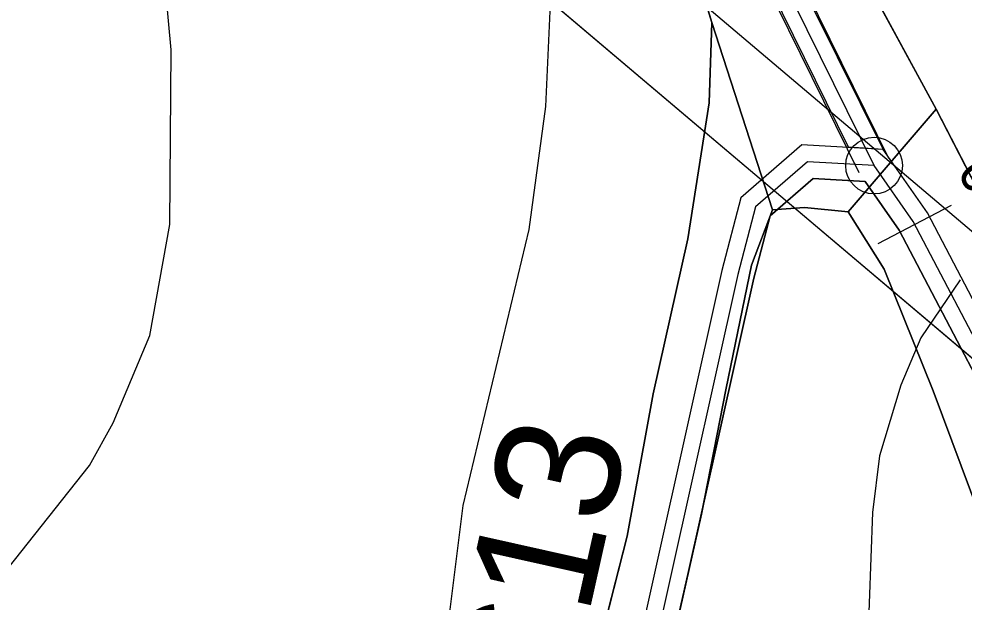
# Model space of a CAD drawing. Extents: x -662620 to -656370, y -1067090 to -1062990.
# Drawn here: x -660645.6 to -660531.2, y -1064091.2 to -1064020.6 of the extents above; entities that cross this region are included whole.
import ezdxf

# ---------------------------------------------------------------- set-up
doc = ezdxf.new("R2010")
doc.units = 0
for name, color, linetype in [('CESTA_ZABOR', 7, 'Continuous'), ('Default', 7, 'Continuous'), ('ELEK__VEDENÍ_VN_-_NADZEMNÍ', 7, 'Continuous'), ('ELEK__VEDENÍ_VVN_-_NADZEMNÍ', 7, 'Continuous'), ('ORNÁ_PŮDA_-_STÁVAJÍCÍ', 7, 'Continuous'), ('OSTATNÍ_PLOCHA_-_STÁVAJÍCÍ', 7, 'Continuous'), ('POLNÍ_CESTA_STÁVAJÍCÍ_-_KRAJ', 7, 'Continuous'), ('POLNÍ_CESTA_STÁVAJÍCÍ_-_OSA', 7, 'Continuous'), ('Popis_objektů_polních_cest_stávajících', 7, 'Continuous'), ('Trvalý_trávní_porost_-_stávající', 7, 'Continuous'), ('VRSTEVNICE_ZDŮRAZNĚNÁ', 7, 'Continuous'), ('VRSTEVNICE_ZÁKLADNÍ', 7, 'Continuous')]:
    doc.layers.add(name, color=color, linetype=linetype)

msp = doc.modelspace()

# ---------------------------------------------------------------- linework, layer by layer
at = {"layer": 'CESTA_ZABOR'}
for points in [[(-660641.89, -1063753.33), (-660620.72, -1063816.66), (-660599.33, -1063886.28), (-660576.8, -1063958.52), (-660563.25, -1063991.45), (-660541, -1064036.4), (-660545.17, -1064036.09), (-660566.44, -1063992.89), (-660580.1, -1063959.71), (-660602.67, -1063887.31), (-660624.05, -1063817.73), (-660645.21, -1063754.44), (-660641.89, -1063753.33), (-660641.89, -1063753.33)], [(-660641.89, -1063753.33), (-660620.72, -1063816.66), (-660599.33, -1063886.28), (-660576.8, -1063958.52), (-660563.25, -1063991.45), (-660541, -1064036.4), (-660545.17, -1064036.09), (-660566.44, -1063992.89), (-660580.1, -1063959.71), (-660602.67, -1063887.31), (-660624.05, -1063817.73), (-660645.21, -1063754.44)], [(-660588.24, -1064193.5), (-660573.01, -1064125.57), (-660556.63, -1064051.98), (-660554.66, -1064044.43), (-660549.46, -1064039.91), (-660543.17, -1064040.28), (-660539.05, -1064046.15), (-660522.38, -1064077.97), (-660502.25, -1064113.58), (-660490.41, -1064128.91), (-660489.78, -1064123.16), (-660498.9, -1064111.37), (-660518.86, -1064076.05), (-660535.63, -1064044.06), (-660541, -1064036.4), (-660550.85, -1064035.83), (-660558.22, -1064042.22), (-660560.52, -1064051.04), (-660576.91, -1064124.7), (-660592.14, -1064192.62), (-660588.24, -1064193.5), (-660588.24, -1064193.5)], [(-660588.24, -1064193.5), (-660573.01, -1064125.57), (-660556.63, -1064051.98), (-660554.66, -1064044.43), (-660549.46, -1064039.91), (-660543.17, -1064040.28), (-660539.05, -1064046.15), (-660522.38, -1064077.97), (-660502.25, -1064113.58), (-660490.41, -1064128.91), (-660489.78, -1064123.16), (-660498.9, -1064111.37), (-660518.86, -1064076.05), (-660535.63, -1064044.06), (-660541, -1064036.4), (-660550.85, -1064035.83), (-660558.22, -1064042.22), (-660560.52, -1064051.04), (-660576.91, -1064124.7), (-660592.14, -1064192.62)]]:
    msp.add_lwpolyline(points, dxfattribs=at)
at = {"layer": 'ELEK__VEDENÍ_VN_-_NADZEMNÍ'}
for points in [[(-660826.12, -1063795.76), (-660509.03, -1064064.22)], [(-660516.66, -1064073.17), (-660833.72, -1063804.76)]]:
    msp.add_lwpolyline(points, dxfattribs=at)
at = {"layer": 'ELEK__VEDENÍ_VVN_-_NADZEMNÍ'}
for points in [[(-661103.94, -1063560.48), (-660826.12, -1063795.76), (-660509.03, -1064064.22)], [(-659212.59, -1064402.76), (-659241.86, -1064399.78), (-659588.53, -1064364.37), (-659927.91, -1064329.98), (-660254.66, -1064303.24), (-660516.66, -1064073.17), (-660833.72, -1063804.76), (-661111.8, -1063569.65)]]:
    msp.add_lwpolyline(points, dxfattribs=at)
at = {"layer": 'ORNÁ_PŮDA_-_STÁVAJÍCÍ'}
for p, q in [((-660565.08, -1064009.97), (-660561.74, -1064020.99)), ((-660561.74, -1064020.99), (-660562.06, -1064030.74)), ((-660562.06, -1064030.74), (-660564.65, -1064047.19)), ((-660564.65, -1064047.19), (-660568.82, -1064065.97)), ((-660568.82, -1064065.97), (-660571.98, -1064083.23)), ((-660571.98, -1064083.23), (-660575.72, -1064097.9))]:
    msp.add_line(p, q, dxfattribs=at)
msp.add_lwpolyline([(-660565.08, -1064009.97), (-660561.74, -1064020.99), (-660562.06, -1064030.74), (-660564.65, -1064047.19), (-660568.82, -1064065.97), (-660571.98, -1064083.23), (-660575.72, -1064097.9), (-660580.38, -1064108.71), (-660583.5, -1064111.5), (-660592.12, -1064112.59), (-660604.55, -1064113.32), (-660629.93, -1064111.37), (-660636, -1064111.81), (-660650.83, -1064114.68), (-660671.83, -1064120.71), (-660707.86, -1064132.19), (-660716.42, -1064116.98), (-660725.6, -1064103.82), (-660742.06, -1064108.86), (-660760.21, -1064114.44)], dxfattribs=at)
at = {"layer": 'OSTATNÍ_PLOCHA_-_STÁVAJÍCÍ'}
for p, q in [((-660553.5, -1063996.71), (-660534.56, -1064031.5)), ((-660553.5, -1063996.71), (-660534.56, -1064031.5)), ((-660561.74, -1064020.99), (-660565.08, -1064009.97)), ((-660561.74, -1064020.99), (-660565.08, -1064009.97)), ((-660562.06, -1064030.74), (-660561.74, -1064020.99)), ((-660562.06, -1064030.74), (-660561.74, -1064020.99)), ((-660561.74, -1064020.99), (-660554.4, -1064043.69)), ((-660554.4, -1064043.69), (-660561.74, -1064020.99)), ((-660561.74, -1064020.99), (-660554.4, -1064043.69)), ((-660554.4, -1064043.69), (-660561.74, -1064020.99)), ((-660564.65, -1064047.19), (-660562.06, -1064030.74)), ((-660564.65, -1064047.19), (-660562.06, -1064030.74)), ((-660545.22, -1064043.92), (-660534.56, -1064031.5)), ((-660545.22, -1064043.92), (-660534.56, -1064031.5)), ((-660534.56, -1064031.5), (-660545.22, -1064043.92)), ((-660534.56, -1064031.5), (-660545.22, -1064043.92)), ((-660534.56, -1064031.5), (-660512.65, -1064074.08)), ((-660534.56, -1064031.5), (-660512.65, -1064074.08)), ((-660554.4, -1064043.69), (-660556.91, -1064050.39)), ((-660554.4, -1064043.69), (-660556.91, -1064050.39)), ((-660550.5, -1064043.4), (-660554.4, -1064043.69)), ((-660550.5, -1064043.4), (-660554.4, -1064043.69)), ((-660545.22, -1064043.92), (-660550.5, -1064043.4)), ((-660545.22, -1064043.92), (-660550.5, -1064043.4)), ((-660540.85, -1064050.89), (-660545.22, -1064043.92)), ((-660540.85, -1064050.89), (-660545.22, -1064043.92)), ((-660568.82, -1064065.97), (-660564.65, -1064047.19)), ((-660568.82, -1064065.97), (-660564.65, -1064047.19)), ((-660556.91, -1064050.39), (-660560.01, -1064065.28)), ((-660556.91, -1064050.39), (-660560.01, -1064065.28)), ((-660534.95, -1064065.62), (-660540.85, -1064050.89)), ((-660534.95, -1064065.62), (-660540.85, -1064050.89)), ((-660571.98, -1064083.23), (-660568.82, -1064065.97)), ((-660571.98, -1064083.23), (-660568.82, -1064065.97)), ((-660560.01, -1064065.28), (-660562.97, -1064080.56)), ((-660560.01, -1064065.28), (-660562.97, -1064080.56)), ((-660529.29, -1064080.76), (-660534.95, -1064065.62)), ((-660529.29, -1064080.76), (-660534.95, -1064065.62)), ((-660562.97, -1064080.56), (-660567.28, -1064099.58)), ((-660562.97, -1064080.56), (-660567.28, -1064099.58)), ((-660575.72, -1064097.9), (-660571.98, -1064083.23)), ((-660575.72, -1064097.9), (-660571.98, -1064083.23))]:
    msp.add_line(p, q, dxfattribs=at)
for points in [[(-660553.5, -1063996.71), (-660534.56, -1064031.5), (-660545.22, -1064043.92), (-660550.5, -1064043.4), (-660554.4, -1064043.69), (-660561.74, -1064020.99), (-660565.08, -1064009.97)], [(-660553.5, -1063996.71), (-660534.56, -1064031.5), (-660545.22, -1064043.92), (-660550.5, -1064043.4), (-660554.4, -1064043.69), (-660561.74, -1064020.99), (-660565.08, -1064009.97)], [(-660575.72, -1064097.9), (-660571.98, -1064083.23), (-660568.82, -1064065.97), (-660564.65, -1064047.19), (-660562.06, -1064030.74), (-660561.74, -1064020.99), (-660554.4, -1064043.69), (-660556.91, -1064050.39), (-660560.01, -1064065.28), (-660562.97, -1064080.56), (-660567.28, -1064099.58)], [(-660575.72, -1064097.9), (-660571.98, -1064083.23), (-660568.82, -1064065.97), (-660564.65, -1064047.19), (-660562.06, -1064030.74), (-660561.74, -1064020.99), (-660554.4, -1064043.69), (-660556.91, -1064050.39), (-660560.01, -1064065.28), (-660562.97, -1064080.56), (-660567.28, -1064099.58)], [(-660529.29, -1064080.76), (-660534.95, -1064065.62), (-660540.85, -1064050.89), (-660545.22, -1064043.92), (-660534.56, -1064031.5), (-660512.65, -1064074.08)], [(-660529.29, -1064080.76), (-660534.95, -1064065.62), (-660540.85, -1064050.89), (-660545.22, -1064043.92), (-660534.56, -1064031.5), (-660512.65, -1064074.08)]]:
    msp.add_lwpolyline(points, dxfattribs=at)
at = {"layer": 'POLNÍ_CESTA_STÁVAJÍCÍ_-_KRAJ'}
for points in [[(-660540.29, -1064037.46), (-660563.02, -1063991.35), (-660576.57, -1063958.44), (-660599.09, -1063886.2), (-660620.48, -1063816.58), (-660641.66, -1063753.25)], [(-660543.88, -1064039.23), (-660566.66, -1063992.99), (-660580.33, -1063959.8), (-660602.91, -1063887.39), (-660624.29, -1063817.81), (-660645.45, -1063754.52)], [(-660484.57, -1064129.99), (-660498.9, -1064111.37), (-660518.86, -1064076.05), (-660535.63, -1064044.06), (-660541, -1064036.4), (-660550.85, -1064035.83), (-660558.22, -1064042.22), (-660560.52, -1064051.04), (-660576.91, -1064124.7), (-660592.14, -1064192.62)], [(-660487.74, -1064132.43), (-660502.25, -1064113.58), (-660522.38, -1064077.97), (-660539.05, -1064046.15), (-660543.17, -1064040.28), (-660549.46, -1064039.91), (-660554.66, -1064044.43), (-660556.63, -1064051.98), (-660573.01, -1064125.57), (-660588.24, -1064193.5)]]:
    msp.add_lwpolyline(points, dxfattribs=at)
msp.add_circle((-660542.09, -1064038.34), 3.43, dxfattribs=at)
at = {"layer": 'POLNÍ_CESTA_STÁVAJÍCÍ_-_OSA'}
for points in [[(-660542.09, -1064038.34), (-660564.84, -1063992.17), (-660578.45, -1063959.12), (-660601, -1063886.8), (-660622.39, -1063817.19), (-660643.55, -1063753.89)], [(-660486.15, -1064131.21), (-660500.57, -1064112.47), (-660520.62, -1064077.01), (-660537.34, -1064045.1), (-660542.09, -1064038.34), (-660550.15, -1064037.87), (-660556.44, -1064043.33), (-660558.57, -1064051.51), (-660574.96, -1064125.14), (-660590.19, -1064193.06)], [(-660541.58, -1064047.78), (-660532.73, -1064043.14)]]:
    msp.add_lwpolyline(points, dxfattribs=at)
at = {"layer": 'Trvalý_trávní_porost_-_stávající'}
for p, q in [((-660534.56, -1064031.5), (-660553.5, -1063996.71)), ((-660512.65, -1064074.08), (-660534.56, -1064031.5)), ((-660556.91, -1064050.39), (-660554.4, -1064043.69)), ((-660554.4, -1064043.69), (-660550.5, -1064043.4)), ((-660550.5, -1064043.4), (-660545.22, -1064043.92)), ((-660545.22, -1064043.92), (-660540.85, -1064050.89)), ((-660560.01, -1064065.28), (-660556.91, -1064050.39)), ((-660540.85, -1064050.89), (-660534.95, -1064065.62)), ((-660562.97, -1064080.56), (-660560.01, -1064065.28)), ((-660534.95, -1064065.62), (-660529.29, -1064080.76)), ((-660567.28, -1064099.58), (-660562.97, -1064080.56))]:
    msp.add_line(p, q, dxfattribs=at)
for points in [[(-660512.65, -1064074.08), (-660534.56, -1064031.5), (-660553.5, -1063996.71), (-660565.86, -1063976.81), (-660570.78, -1063965.32), (-660566.85, -1063957.02), (-660559.46, -1063957.55), (-660550.46, -1063956.21), (-660535.62, -1063952.7), (-660521.18, -1063949.49)], [(-660587.47, -1064212.18), (-660587.25, -1064202.9), (-660586.68, -1064193.03), (-660586.2, -1064188.11), (-660584.81, -1064180.26), (-660581.86, -1064163.11), (-660577.96, -1064144.95), (-660573.01, -1064122), (-660570.78, -1064112.31), (-660567.28, -1064099.58), (-660562.97, -1064080.56), (-660560.01, -1064065.28), (-660556.91, -1064050.39), (-660554.4, -1064043.69), (-660550.5, -1064043.4), (-660545.22, -1064043.92), (-660540.85, -1064050.89), (-660534.95, -1064065.62), (-660529.29, -1064080.76)]]:
    msp.add_lwpolyline(points, dxfattribs=at)
at = {"layer": 'VRSTEVNICE_ZDŮRAZNĚNÁ'}
msp.add_lwpolyline([(-660580.31, -1063797.07), (-660577.88, -1063826.8), (-660574.45, -1063856.53), (-660573.59, -1063875.11), (-660575.59, -1063889.97), (-660581.74, -1063908.55), (-660586.17, -1063915.84), (-660590.31, -1063925.42), (-660592.74, -1063940.28), (-660592.03, -1063960.01), (-660590.46, -1063972.02), (-660582.74, -1064000.03), (-660581.16, -1064016.04), (-660581.88, -1064031.19), (-660583.88, -1064046.06), (-660591.88, -1064079.5), (-660595.46, -1064108.23)], dxfattribs=at)
at = {"layer": 'VRSTEVNICE_ZÁKLADNÍ'}
for points in [[(-660708.44, -1064214.03), (-660713.59, -1064208.83), (-660719.38, -1064201.42), (-660723.24, -1064193.56), (-660724.95, -1064186.7), (-660725.1, -1064178.12), (-660723.52, -1064171.84), (-660716.81, -1064156.4), (-660711.23, -1064147.25), (-660702.37, -1064135.25), (-660694.8, -1064128.38), (-660678.36, -1064117.09), (-660668.5, -1064109.37), (-660657.49, -1064098.94), (-660648.63, -1064089.22), (-660637.05, -1064074.64), (-660634.19, -1064069.5), (-660629.76, -1064058.92), (-660627.33, -1064045.48), (-660627.19, -1064024.33), (-660629.19, -1064002.32)], [(-660708.44, -1064214.03), (-660713.59, -1064208.83), (-660719.38, -1064201.42), (-660723.24, -1064193.56), (-660724.95, -1064186.7), (-660725.1, -1064178.12), (-660723.52, -1064171.84), (-660716.81, -1064156.4), (-660711.23, -1064147.25), (-660702.37, -1064135.25), (-660694.8, -1064128.38), (-660678.36, -1064117.09), (-660668.5, -1064109.37), (-660657.49, -1064098.94), (-660648.63, -1064089.22), (-660637.05, -1064074.64), (-660634.19, -1064069.5), (-660629.76, -1064058.92), (-660627.33, -1064045.48), (-660627.19, -1064024.33), (-660629.19, -1064002.32)], [(-660531.68, -1064052.15), (-660536.43, -1064059.2), (-660538.86, -1064064.92), (-660541.43, -1064073.5), (-660542.29, -1064080.36), (-660543.29, -1064107.8), (-660544.72, -1064116.38), (-660546.86, -1064123.24), (-660554.15, -1064136.82), (-660572.45, -1064162.97), (-660579.59, -1064176.7), (-660585.02, -1064190.42), (-660588.6, -1064202.42), (-660590.17, -1064211), (-660590.31, -1064220.29)], [(-660531.68, -1064052.15), (-660536.43, -1064059.2), (-660538.86, -1064064.92), (-660541.43, -1064073.5), (-660542.29, -1064080.36), (-660543.29, -1064107.8), (-660544.72, -1064116.38), (-660546.86, -1064123.24), (-660554.15, -1064136.82), (-660572.45, -1064162.97), (-660579.59, -1064176.7), (-660585.02, -1064190.42), (-660588.6, -1064202.42), (-660590.17, -1064211), (-660590.31, -1064220.29)]]:
    msp.add_lwpolyline(points, dxfattribs=at)

# ---------------------------------------------------------------- texts
at = {"layer": 'Default'}
msp.add_text('0.1', height=5, rotation=297.6619, dxfattribs=at).set_placement((-660532.12, -1064038.92))
at = {"layer": 'Popis_objektů_polních_cest_stávajících'}
msp.add_text('C13', height=15, rotation=77.4, dxfattribs=at).set_placement((-660579.86, -1064107.2))

doc.saveas('drawing.dxf')
